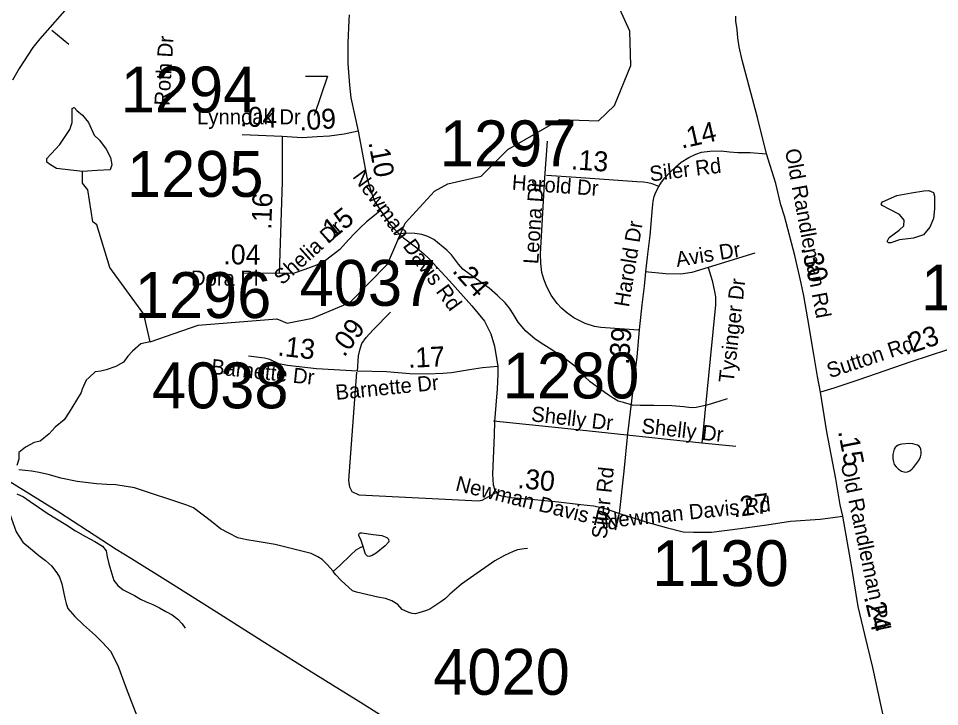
# Model space of a CAD drawing. Extents: x 1662474 to 1856135, y 779280 to 917889.
# Drawn here: x 1749499 to 1755279, y 805243 to 809561 of the extents above; entities that cross this region are included whole.
import ezdxf

# ---------------------------------------------------------------- set-up
doc = ezdxf.new("R2010")
doc.units = 0
for name, color, linetype in [('Cogo Default Point CELL', 7, 'Continuous'), ('Exist Hydrographic Creek Single Shore', 7, 'Continuous'), ('Exist Hydrographic Misc Water Feature', 7, 'Continuous'), ('Exist Hydrographic Pond Under 1500 Sq Ft', 7, 'Continuous'), ('Exist Road Non-System Type 51', 7, 'Continuous'), ('Exist Road Non-System Type 51 Label', 7, 'Continuous'), ('Exist Road Secondary Mileage Tenths English Label', 7, 'Continuous'), ('Exist Road Secondary Type 51 Attributed', 7, 'Continuous'), ('Exist Road Secondary Type 51 Label', 7, 'Continuous'), ('Exist Utilities Electrical Transmission Line', 7, 'Continuous'), ('Prop DGN Element Guardrail', 7, 'Continuous')]:
    doc.layers.add(name, color=color, linetype=linetype)

msp = doc.modelspace()

# ---------------------------------------------------------------- linework, layer by layer
at = {"layer": 'Exist Hydrographic Creek Single Shore'}
msp.add_lwpolyline([(1750326.8, 807531.6), (1750266.6, 807520.5), (1750215.2, 807473.5), (1750185.8, 807441.2), (1750157.9, 807404.5), (1750109.4, 807376.5), (1750049.2, 807356), (1750016.8, 807348.6), (1749980.1, 807344.2), (1749943.4, 807307.5), (1749924.3, 807291.3), (1749899.3, 807235.5), (1749892, 807215), (1749862.6, 807166.5), (1749818.5, 807090.1), (1749786.2, 807041.6), (1749730.4, 806997.5), (1749691.4, 806955.7), (1749635.6, 806908.7), (1749598.9, 806901.3), (1749543.1, 806871.9), (1749501.9, 806836.7), (1749501.9, 806795.5), (1749490.2, 806755.9)], dxfattribs=at)
at = {"layer": 'Exist Hydrographic Misc Water Feature'}
for points in [[(1750326.8, 807531.6), (1750627.9, 807637.1), (1751120, 807676.3), (1751186, 807648.6), (1751344.9, 807681.5), (1751578.9, 807778.5), (1751814.9, 808019.9), (1751925, 808276.9), (1752110, 808476.7), (1752193.8, 808524.3), (1752403, 808572.5), (1752570.9, 808739.7), (1752897, 808926.7), (1753138.9, 808918.6), (1753240, 809015), (1753341.9, 809265.6), (1753335, 809482.4), (1753228.9, 809717.6), (1753173, 810033.9), (1753101, 810327.4), (1753095.4, 810380.8)], [(1750326.8, 807531.6), (1750286.9, 807706.4), (1750072, 807999.5), (1749991, 808267.1), (1749965.9, 808284), (1749935, 808484.9), (1749902, 808528.2), (1749902, 808600.4)], [(1753945.2, 807175.1), (1753892.9, 807157.5), (1753818.9, 807134.2), (1753750.8, 807120.6), (1753720.7, 807118.9), (1753674.7, 807123.3), (1753598.6, 807130), (1753486.7, 807132.8), (1753400.8, 807133.5), (1753352.8, 807134), (1753294.8, 807150.5), (1753263, 807160.7), (1753225, 807183), (1753193.3, 807203.3), (1753085.8, 807280.2), (1753050.1, 807314.5), (1753012.4, 807360.8), (1752962.8, 807401.2), (1752919.1, 807433.6), (1752829.5, 807492.3), (1752779.7, 807522.8), (1752739.9, 807551.1), (1752682.3, 807599.6), (1752634.9, 807656), (1752603.1, 807708.3), (1752581.4, 807742.4), (1752553.7, 807776.6), (1752506.1, 807823.1), (1752452.4, 807869.5), (1752327.1, 807958.6), (1752287.3, 807988.9), (1752259.7, 808019.2), (1752216.2, 808077.6), (1752186.3, 808107.8), (1752104.8, 808174.5), (1752067.1, 808192.8), (1752031, 808205.1), (1751987.1, 808211.4), (1751927.3, 808213.9), (1751859, 808202.5)], [(1751473.7, 806091.1), (1751471.6, 806095.1), (1751437.8, 806133.4), (1751404.2, 806165.7), (1751378.3, 806181.9), (1751336.5, 806204.3), (1751111, 806260.1), (1751060.9, 806268.5), (1750985.1, 806281.1), (1750933.2, 806289.6), (1750875.1, 806302.1), (1750819.4, 806330.5), (1750767.7, 806359), (1750710.1, 806405.5), (1750598.7, 806490.4), (1750556.7, 806506.7), (1750227.6, 806615.4), (1750109.7, 806634.4), (1750053.7, 806636.9), (1749989.7, 806641.4), (1749867.9, 806656.4), (1749766, 806677.3), (1749694, 806697.8), (1749630.3, 806712.4), (1749580.2, 806720.8), (1749502.3, 806729.4)], [(1749376.6, 806656.6), (1749453.9, 806427.8), (1749485.1, 806339.4), (1749502.9, 806311.3), (1749526.5, 806275.1), (1749574.3, 806234.7), (1749628, 806192.3), (1749669.6, 806160), (1749707.4, 806125.6), (1749741.2, 806083.3), (1749756.8, 806055.2), (1749770.5, 806013.1), (1749789.8, 805922.9), (1749799.4, 805890.8), (1749809.3, 805858.7), (1749853, 805808.3), (1749908.5, 805755.8), (1749983.8, 805689.2), (1750027.7, 805644.8), (1750077.1, 805590.4), (1750122.4, 805502), (1750175.3, 805359.5), (1750241.9, 805184.9), (1750258.5, 805144.4)], [(1751661.6, 806248.2), (1751644.9, 806241.7), (1751616.8, 806223.9), (1751584.6, 806196.2), (1751515.9, 806128.7), (1751473.7, 806091.1)], [(1752693.1, 806235.1), (1752673, 806233.3), (1752631, 806227.6), (1752602.9, 806215.8), (1752548.6, 806192.3), (1752488.5, 806158.8), (1752335.5, 806052), (1752279.1, 806012.4), (1752206.8, 805949.1), (1752178.5, 805921.2), (1752150.2, 805899.5), (1752079.8, 805854.1), (1752053.8, 805844.2), (1751991.5, 805824.7), (1751969.5, 805827), (1751949.6, 805833.1), (1751907.8, 805853.4), (1751880.1, 805883.7), (1751842.2, 805906), (1751802.2, 805920.4), (1751754.4, 805928.8), (1751620.7, 805961.8), (1751594.7, 805970.1), (1751525.2, 806034.6), (1751491.3, 806068.9), (1751473.7, 806091.1)]]:
    msp.add_lwpolyline(points, dxfattribs=at)
at = {"layer": 'Exist Hydrographic Pond Under 1500 Sq Ft'}
for points in [[(1749902, 808600.4), (1749737.5, 808618.9), (1749699.4, 808643.4), (1749677.6, 808659.7), (1749677.6, 808681.4), (1749759.2, 808771.2), (1749821.9, 808863.7), (1749835.5, 808907.3), (1749835.5, 808945.4), (1749835.5, 808997.1), (1749849.1, 809002.5), (1749865.4, 808983.5), (1749900.8, 808953.5), (1749938.9, 808907.3), (1749974.3, 808828.4), (1750007, 808798.4), (1750050.6, 808741.3), (1750077.8, 808689.6), (1750085.9, 808643.4), (1750075.1, 808610.7), (1749993.4, 808608), (1749902, 808600.4)], [(1754920.5, 808410), (1755011.6, 808450.5), (1755102.6, 808467.3), (1755180.2, 808479.1), (1755210.5, 808482.5), (1755240.9, 808469), (1755247.6, 808447.1), (1755247.6, 808366.2), (1755240.9, 808305.6), (1755217.3, 808251.6), (1755178.5, 808204.4), (1755116.1, 808182.5), (1755028.4, 808172.4), (1754972.8, 808152.2), (1754957.6, 808153.9), (1754949.2, 808160.6), (1754962.7, 808185.9), (1755025.1, 808233.1), (1755053.7, 808260.1), (1755057.1, 808295.4), (1755026.7, 808330.8), (1754967.7, 808362.8), (1754918.8, 808388.1), (1754912.1, 808398.2), (1754920.5, 808410)], [(1755107.8, 806735.4), (1755114, 806741.4), (1755136.1, 806771.2), (1755150.3, 806791.1), (1755158.5, 806811.1), (1755162.6, 806827), (1755162.8, 806841), (1755160.9, 806859.1), (1755157, 806869.1), (1755151.1, 806877.1), (1755141.1, 806883.2), (1755111.1, 806891.4), (1755089.2, 806893.6), (1755043, 806890), (1755031.1, 806888.2), (1755019, 806884.2), (1755011, 806878.3), (1755001, 806868.3), (1754994.8, 806858.4), (1754990.7, 806842.4), (1754986.6, 806824.4), (1754986.4, 806798.4), (1754990.1, 806778.4), (1754994, 806762.4), (1755005.9, 806748.3), (1755021.9, 806732.1), (1755039.8, 806720), (1755053.7, 806715.9), (1755063.7, 806713.8), (1755077.7, 806715.7), (1755091.6, 806721.5), (1755107.8, 806735.4)], [(1751661.6, 806248.2), (1751646.7, 806292.1), (1751635.1, 806313.7), (1751635.1, 806322.9), (1751638.2, 806331.4), (1751645.9, 806334.5), (1751653.6, 806334.5), (1751725.4, 806322.1), (1751779.4, 806316.7), (1751811, 806305.2), (1751821.1, 806292.8), (1751822.6, 806277.4), (1751799.5, 806251.2), (1751744.7, 806204.9), (1751718.4, 806190.3), (1751700.7, 806184.1), (1751688.4, 806187.2), (1751677.5, 806198.7), (1751672.1, 806211.9), (1751661.7, 806248.3)]]:
    msp.add_lwpolyline(points, dxfattribs=at)
at = {"layer": 'Exist Road Non-System Type 51'}
for p, q in [((1749707.9, 809488.2), (1749815.6, 809400.6)), ((1752801.6, 808561.8), (1752818.1, 808791.7)), ((1754120.4, 808089.4), (1753827.9, 807997.9)), ((1753788.1, 806896.4), (1753316.5, 806945.8)), ((1754000.2, 806875.4), (1753788.1, 806896.4))]:
    msp.add_line(p, q, dxfattribs=at)
for points in [[(1753390, 807604.5), (1753152.5, 807621.9), (1753113.4, 807628.7), (1753056.1, 807647.1), (1752984.8, 807682.5), (1752937, 807716.9), (1752906.9, 807743.1), (1752878.5, 807773.6), (1752841.8, 807824.5), (1752813.6, 807877.5), (1752794.8, 807925.8), (1752784, 807966.2), (1752776.4, 808024.8), (1752775.9, 808084.1), (1752801.6, 808561.8)], [(1753827.9, 807997.9), (1753724.1, 807967.8), (1753654.9, 807957.2), (1753558.5, 807958.1), (1753431, 807972.2)], [(1753827.9, 807997.9), (1753851.6, 807915.9), (1753867.6, 807848.1), (1753872.1, 807814.2), (1753873.8, 807763.6), (1753788.1, 806896.4)], [(1752494.8, 806583.6), (1752407.1, 806536.6), (1752385.9, 806531.9), (1751637.4, 806570.5), (1751593.8, 806589.9), (1751577.8, 806619.8), (1751573, 806663.4), (1751622.6, 807342.6)], [(1753316.5, 806945.8), (1752907.1, 806990.9), (1752479.9, 807033.4)], [(1749489.5, 806578.7), (1749531.8, 806559.6), (1749572, 806530.4), (1749624.1, 806494.8), (1749679.6, 806456.9), (1749737.1, 806421), (1749796.8, 806385.5), (1749857.6, 806345.8), (1749920.4, 806310.1), (1749978.6, 806279.2), (1750026.4, 806250.2), (1750050.1, 806219.7), (1750056.2, 806182.6), (1750066.2, 806138.1), (1750097.6, 806034.2), (1750123.6, 806002.5), (1750156.1, 805976.1), (1750193.2, 805956.9), (1750227.5, 805941.2), (1750266.1, 805918), (1750301.6, 805900.4), (1750341.9, 805884.1), (1750383.6, 805863.9), (1750424.6, 805840.2), (1750463.1, 805817.9), (1750498.4, 805792.4), (1750527.6, 805762.7), (1750546.1, 805734.8)]]:
    msp.add_lwpolyline(points, dxfattribs=at)
at = {"layer": 'Exist Road Secondary Type 51 Attributed'}
for p, q in [((1751154.3, 808820.6), (1750902.2, 808830.7)), ((1751134.6, 807961.7), (1750913.9, 807963.9))]:
    msp.add_line(p, q, dxfattribs=at)
for points in [[(1750262.7, 810356), (1750245, 810294), (1750220.5, 810220.6), (1750193.6, 810152.9), (1750158.5, 810077.5), (1750101.4, 809980.2), (1750068.6, 809932.6), (1749991.1, 809833.7), (1749836, 809663.9), (1749633.4, 809433), (1749590.6, 809379.7), (1749502.9, 809246.6), (1749463, 809174.2)], [(1751574.3, 809583.4), (1751572.1, 809550.2), (1751566.3, 809408), (1751566.3, 809279.3), (1751575.9, 809142.9), (1751585.5, 809062.3), (1751630.2, 808853.7)], [(1754193.6, 808710.9), (1754136.8, 808939.3), (1754082.2, 809142.6), (1754041.1, 809299.3), (1754022.2, 809383.3), (1754012.8, 809439.6), (1754008.2, 809491.6), (1754001.2, 809544.2), (1754001.1, 809575.4)], [(1751154.3, 808820.6), (1751154.3, 808535.9), (1751134.6, 807961.7)], [(1751630.2, 808853.7), (1751542.5, 808835.7), (1751451.8, 808823.1), (1751373.6, 808818.1), (1751280.4, 808813.1), (1751154.3, 808820.6)], [(1751630.2, 808853.7), (1751658.5, 808709.8), (1751686.2, 808563.6), (1751716.5, 808460.3), (1751734.1, 808415), (1751756.8, 808379.7), (1751771.2, 808355.9)], [(1753517.5, 808506.1), (1753534.4, 808533.4), (1753555.4, 808561.8), (1753587.9, 808596.9), (1753623.4, 808630.3), (1753657.8, 808659.8), (1753705, 808689.4), (1753748.8, 808710.2), (1753784.8, 808721.3), (1753838.1, 808728.7), (1753907.5, 808729.6), (1753959.8, 808723.9), (1754012, 808721.1), (1754090.9, 808721.1), (1754193.6, 808710.9)], [(1754531, 807215.6), (1754513, 807313.7), (1754489.2, 807452.4), (1754453.1, 807675.4), (1754427.5, 807821.6), (1754411, 807900.1), (1754369.9, 808072.9), (1754306, 808320), (1754283.5, 808392.4), (1754251.8, 808525), (1754193.6, 808710.9)], [(1753517.5, 808506.1), (1753475.5, 808523.1), (1753447.7, 808529.9), (1753421.5, 808533.7), (1753379.6, 808536.5), (1753203.9, 808549.6), (1752998.4, 808563.3), (1752811.9, 808575.4)], [(1753270.2, 806454.1), (1753300.3, 806721), (1753323.6, 806954.8), (1753382.1, 807437.9), (1753395.2, 807607.1), (1753412.2, 807764.2), (1753427, 807880.9), (1753435.5, 807972.2), (1753448.3, 808082.6), (1753462, 808199), (1753478.3, 808372.3), (1753482.1, 808414.3), (1753488.6, 808443.4), (1753498.7, 808470.4), (1753517.5, 808506.1)], [(1751771.2, 808355.9), (1751732.4, 808325.8), (1751683.2, 808285.1), (1751640.3, 808244.4), (1751610.3, 808214.5), (1751569.6, 808171.6), (1751516, 808111.7), (1751462.4, 808068.8), (1751426, 808043.1), (1751370.3, 808013.1), (1751295.3, 807985.3), (1751228.9, 807963.9), (1751134.6, 807961.7)], [(1751771.2, 808355.9), (1751832.4, 808268.8), (1751883.3, 808213.6), (1751914.7, 808185.4), (1751999.2, 808122.4), (1752043.1, 808084.7), (1752071.6, 808056.8), (1752203.4, 807915.7), (1752344.5, 807758.9), (1752423, 807661.6), (1752463.8, 807583.2), (1752485.7, 807504.8), (1752507.5, 807377.6)], [(1751627, 807347.6), (1751632.9, 807444.6), (1751642.6, 807488.3), (1751654.7, 807522.4), (1751681.5, 807558.8), (1751725.3, 807607.4), (1751834.7, 807719.2)], [(1755676.5, 807617.4), (1755616.6, 807599.8), (1755521.8, 807560.8), (1755327.8, 807482), (1755099.5, 807406.8), (1754773.2, 807294), (1754615.2, 807240.4), (1754531, 807215.6)], [(1751627, 807347.6), (1751369.3, 807363.3), (1751188.4, 807383.4), (1751133.8, 807394.9), (1751076.4, 807420.7), (1751043.1, 807429.5), (1750942.8, 807441.6)], [(1752507.5, 807377.6), (1752410, 807369.5), (1752329.8, 807357.3), (1752215.5, 807337.9), (1752162, 807333), (1752067.1, 807328.2), (1751955.3, 807330.6), (1751809.4, 807342.8), (1751627, 807347.6)], [(1752507.5, 807377.6), (1752507.5, 807327.4), (1752503, 807236.2), (1752487, 807031.5), (1752485.2, 806947), (1752474.1, 806702.4), (1752478.5, 806635.6), (1752488.8, 806601.7), (1752498.1, 806586.4), (1752509.9, 806571.1), (1752529.7, 806566.5), (1752591.8, 806554.5), (1752715.8, 806544), (1752887.9, 806528.2), (1753027.1, 806511.6), (1753107.3, 806502), (1753174.1, 806487.7), (1753270.2, 806454.1)], [(1754672.5, 806438.9), (1754655.3, 806508.3), (1754628, 806671.9), (1754570.9, 806966.6), (1754531, 807215.6)], [(1753270.2, 806454.1), (1753435.1, 806403.1), (1753563.8, 806368), (1753669, 806340.7), (1753735.3, 806336.8), (1753848.3, 806336.8), (1754027.7, 806360.2), (1754195.3, 806383.6), (1754343.5, 806406.3), (1754530.5, 806418.6), (1754672.5, 806438.9)], [(1754926.8, 805178.2), (1754859.5, 805488.8), (1754809.8, 805694.9), (1754767.1, 805871.7), (1754727.4, 806115.7), (1754672.5, 806438.9)]]:
    msp.add_lwpolyline(points, dxfattribs=at)
at = {"layer": 'Exist Road Secondary Type 51 Label'}
msp.add_lwpolyline([(1751301, 809199.2), (1751437.8, 809199.2), (1751355.7, 808952.9)], dxfattribs=at)
msp.add_lwpolyline([(1751301, 809199.2), (1751437.8, 809199.2), (1751355.7, 808952.9)], dxfattribs=at)
at = {"layer": 'Exist Utilities Electrical Transmission Line'}
msp.add_lwpolyline([(1751974.9, 805059.3), (1751661.5, 805257.4), (1751320.5, 805469.8), (1751027.6, 805654), (1750742.7, 805834.7), (1750453.7, 806017.2), (1750208.6, 806169.9), (1750112.4, 806229.3), (1749752.8, 806463.4), (1749401.8, 806681.6)], dxfattribs=at)

# ---------------------------------------------------------------- texts
at = {"layer": 'Cogo Default Point CELL'}
for s, p in [('1294', (1750141.2, 808971.1)), ('1297', (1752143.2, 808633.6)), ('1295', (1750180.2, 808441.8)), ('4037', (1751263.8, 807757.8)), ('1106', (1755162, 807729)), ('1296', (1750229.2, 807681.4)), ('1280', (1752538.1, 807176.9)), ('4038', (1750337, 807114.7)), ('1130', (1753475.5, 805999)), ('4020', (1752101.9, 805317.5))]:
    msp.add_text(s, height=288, dxfattribs=at).set_placement(p)
at = {"layer": 'Exist Road Non-System Type 51 Label'}
for s, rotation, p in [('Roth Dr', 86.58224, (1750446.6, 809011.4)), ('Leona Dr', 86.16511, (1752760.8, 808017.7)), ('Avis Dr', 9.30613, (1753631.5, 808001.7)), ('Tysinger Dr', 83.49634, (1753986.2, 807271.6)), ('Shelly Dr', 353.42131, (1752713, 807034.3)), ('Shelly Dr', 353.67972, (1753404.7, 806959.4))]:
    msp.add_text(s, height=95, rotation=rotation, dxfattribs=at).set_placement(p)
at = {"layer": 'Exist Road Secondary Mileage Tenths English Label'}
for s, rotation, p in [('.04', 357.71048, (1750888.8, 808884.9)), ('.09', 3.68965, (1751263.6, 808857.9)), ('.14', 12.81008, (1753660.6, 808743.5)), ('.10', 280.74484, (1751694.5, 808784)), ('.13', 356.18574, (1752964.2, 808614.9)), ('.16', 88.03365, (1751085.6, 808234.1)), ('.15', 38.64568, (1751433.7, 808142.7)), ('.04', 359.44408, (1750784.7, 808018.8)), ('.30', 283.37965, (1754409, 808121.3)), ('.24', 312.00195, (1752216.5, 807974.6)), ('.09', 53.73253, (1751543.3, 807430.9)), ('.39', 85.59206, (1753328.8, 807386.1)), ('.23', 18.23142, (1755064.7, 807447.2)), ('.13', 353.66312, (1751121.9, 807446.6)), ('.17', 2.93413, (1751946.3, 807367.9)), ('.15', 280.96141, (1754641.2, 806970.7)), ('.27', 7.42756, (1753987.5, 806430.4)), ('.24', 283.57753, (1754803.3, 805931.5))]:
    msp.add_text(s, height=125, rotation=rotation, dxfattribs=at).set_placement(p)
at = {"layer": 'Exist Road Secondary Type 51 Label'}
for s, p in [('Lynnoak Dr', (1750620.4, 808896.5)), ('Dora Pl', (1750581.6, 807884.5))]:
    msp.add_text(s, height=95, dxfattribs=at).set_placement(p)
for s, rotation, p in [('Old Randleman Rd', 280.54781, (1754308.4, 808735.9)), ('Siler Rd', 7.07378, (1753465.1, 808538.3)), ('Newman Davis Rd', 306.00449, (1751591.7, 808567.9)), ('Harold Dr', 355.87751, (1752593, 808486.9)), ('Harold Dr', 80.72061, (1753329.5, 807746)), ('Shelia Dr', 41.91019, (1751154.1, 807884.6)), ('Sutton Rd', 18.43736, (1754589.8, 807302.8)), ('Barnette Dr', 353.89598, (1750705.1, 807330.9)), ('Barnette Dr', 5.67409, (1751493.2, 807167.3)), ('Siler Rd', 84.11242, (1753189.6, 806292.9)), ('Old Randleman Rd', 281.91618, (1754657.5, 806768.8)), ('Newman Davis Rd', 346.10111, (1752236.2, 806600.2)), ('Newman Davis Rd', 5.84974, (1753176.5, 806361.8))]:
    msp.add_text(s, height=95, rotation=rotation, dxfattribs=at).set_placement(p)
at = {"layer": 'Prop DGN Element Guardrail'}
msp.add_text('.30', height=125, rotation=354.76092, dxfattribs=at).set_placement((1752627.7, 806614.8))

doc.saveas('drawing.dxf')
